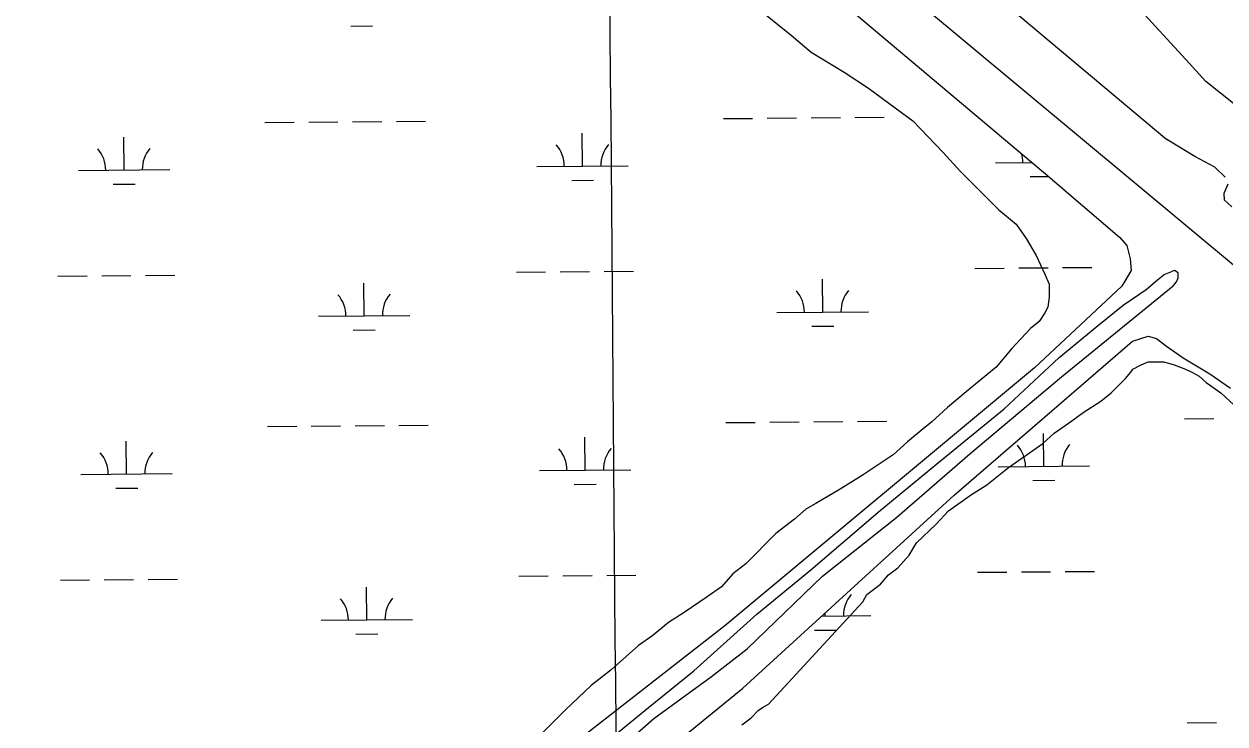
# Model space of a CAD drawing. Extents: x 3568792 to 3606828, y 529143 to 554785.
# Drawn here: x 3580902 to 3582217, y 544942 to 545708 of the extents above; entities that cross this region are included whole.
import ezdxf

# ---------------------------------------------------------------- set-up
doc = ezdxf.new("R2010")
doc.units = 0
for name, color, linetype in [('V-GRID-MAJR', 7, 'Continuous'), ('V-ROAD-CNTR', 7, 'Continuous'), ('V-SITE-VEGE', 7, 'Continuous'), ('V-TOPO-SHOR', 7, 'Continuous'), ('V-WETL-SWMP', 7, 'Continuous')]:
    doc.layers.add(name, color=color, linetype=linetype)

msp = doc.modelspace()

# ---------------------------------------------------------------- linework, layer by layer
at = {"layer": 'V-GRID-MAJR'}
msp.add_spline([(3581635.663, 534620.355), (3581585.44, 540678.077), (3581535.1920000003, 546738.885), (3581484.943, 552799.707), (3581484.918, 552802.775)], degree=3, dxfattribs=at)
at = {"layer": 'V-ROAD-CNTR'}
msp.add_lwpolyline([(3583655.642650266, 544247.7314782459), (3583155.563650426, 544666.8556399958), (3582643.8446738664, 545095.429782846), (3582232.6794961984, 545438.3180970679), (3581647.270667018, 545925.8111220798), (3581148.269665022, 546341.2102912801), (3580545.72187012, 546846.8912799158)], dxfattribs=at)
at = {"layer": 'V-SITE-VEGE'}
for points in [[(3581702.627, 545726.852), (3581741.842, 545695.532), (3581763.8000000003, 545676.735), (3581799.872, 545654.818), (3581826.535, 545637.5920000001), (3581862.608, 545610.97), (3581875.156, 545601.576), (3581908.102, 545567.112), (3581926.9280000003, 545546.7490000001), (3581953.599, 545520.1190000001), (3581969.286, 545504.454), (3581988.11, 545488.791), (3581999.093, 545473.125), (3582010.0810000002, 545454.323), (3582019.501, 545433.949), (3582024.214, 545422.98), (3582024.224, 545408.871), (3582022.663, 545397.8960000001), (3582019.534, 545391.625), (3582013.271, 545382.215), (3582003.8710000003, 545374.3690000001), (3581983.5100000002, 545352.408), (3581966.2800000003, 545332.0160000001), (3581933.381, 545305.343), (3581913.0160000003, 545288.082), (3581895.784, 545272.395), (3581886.383, 545264.549), (3581869.149, 545250.428), (3581853.484, 545236.309), (3581820.5810000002, 545214.336), (3581795.512, 545198.642), (3581768.873, 545182.946), (3581757.904, 545176.667), (3581745.372, 545165.688), (3581725.005, 545149.9940000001), (3581692.11, 545117.05), (3581678.012, 545106.064), (3581665.48, 545091.948), (3581649.813, 545080.962), (3581624.745, 545063.701), (3581607.509, 545052.714), (3581590.275, 545038.593), (3581574.608, 545027.608), (3581544.845, 545000.936), (3581522.911, 544983.676), (3581494.714, 544957.007), (3581458.685, 544920.9230000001)], [(3581820.21, 545075.353), (3581824.741, 545083.276), (3581839.46, 545094.598), (3581848.52, 545104.786), (3581858.711, 545112.71), (3581871.167, 545126.297), (3581879.095, 545139.881), (3581900.609, 545160.257), (3581914.197, 545174.975), (3581937.977, 545191.955), (3581956.095, 545203.277), (3581979.873, 545222.522), (3582017.238, 545248.556), (3582029.694, 545259.879), (3582048.943, 545273.464), (3582061.399, 545282.518), (3582080.649, 545294.9720000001), (3582091.974, 545304.028), (3582107.825, 545319.878), (3582113.488, 545326.671), (3582115.751, 545330.066), (3582124.812, 545334.595), (3582132.737, 545337.988), (3582149.721, 545337.986), (3582161.043, 545334.588), (3582173.497, 545330.058), (3582180.29, 545326.661), (3582188.214, 545322.13), (3582196.139, 545315.337), (3582211.989, 545304.014), (3582226.7060000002, 545290.4230000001)], [(3581687.723, 544940.633), (3581697.914, 544948.557), (3581705.842, 544956.483), (3581710.37, 544959.878), (3581717.163, 544963.274), (3581820.21, 545075.353)]]:
    msp.add_lwpolyline(points, dxfattribs=at)
at = {"layer": 'V-TOPO-SHOR'}
msp.add_line((3580151.265, 547259.504), (3582153.0700000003, 545581.399), dxfattribs=at)
for points in [[(3582120.296, 545727.178), (3582173.884, 545668.836)], [(3582229.452, 545617.8470000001), (3582195.562, 545644.9180000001), (3582173.884, 545668.836)], [(3582216.677, 545540.074), (3582205.572, 545551.06), (3582183.679, 545562.719), (3582153.0700000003, 545581.399)], [(3582223.982, 545507.552), (3582216.255, 545515.046), (3582215.8880000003, 545522.415), (3582219.988, 545532.655)], [(3581523.676, 544909.192), (3581585.757, 544959.757), (3581635.421, 544999.751), (3581704.4, 545061.809), (3581763.262, 545110.537), (3581839.136, 545175.354), (3581901.217, 545226.38), (3581974.794, 545286.6), (3582035.035, 545342.682), (3582078.721, 545378.5380000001), (3582105.392, 545400.143), (3582130.224, 545417.151), (3582142.639, 545427.723), (3582149.998, 545433.699), (3582159.193, 545437.378)], [(3582160.021, 545421.008), (3582163.699, 545425.606), (3582165.538, 545429.743), (3582165.54, 545435.26), (3582161.401, 545438.0210000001), (3582159.193, 545437.378)], [(3581524.961, 544889.1460000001), (3581591.639, 544947.527), (3581654.64, 544993.4940000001), (3581693.7260000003, 545023.833), (3581776.041, 545103.361), (3581857.437, 545168.178), (3581937.45, 545237.132), (3582037.7, 545321.715), (3582160.021, 545421.008)]]:
    msp.add_lwpolyline(points, dxfattribs=at)
at = {"layer": 'V-WETL-SWMP'}
for p, q in [((3581259.754571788, 545705.3497725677), (3581283.7537177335, 545705.5522339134)), ((3581165.7966895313, 545599.9135294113), (3581197.795550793, 545600.1834778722)), ((3581213.7949814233, 545600.3184521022), (3581245.793842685, 545600.5884005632)), ((3581261.7932733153, 545600.7233747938), (3581293.792134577, 545600.9933232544)), ((3581309.7915652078, 545601.1282974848), (3581341.790426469, 545601.3982459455)), ((3581667.6868288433, 545604.1475697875), (3581699.6856901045, 545604.4175182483)), ((3581715.6851207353, 545604.5524924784), (3581747.6839819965, 545604.8224409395)), ((3581763.6834126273, 545604.9574151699), (3581795.6822738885, 545605.2273636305)), ((3581811.6817045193, 545605.3623378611), (3581843.6805657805, 545605.6322863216)), ((3581011.638250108, 545547.8692755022), (3581011.3345542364, 545583.8679508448)), ((3581513.5283894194, 545552.1033158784), (3581513.2246935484, 545588.101991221)), ((3581965.42030801, 545555.9155617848), (3582005.3025536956, 545556.2520159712)), ((3580961.6400293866, 545547.4474810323), (3581061.636470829, 545548.2910699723)), ((3581463.530168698, 545551.6815214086), (3581563.5266101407, 545552.5251103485)), ((3580999.768852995, 545532.3376126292), (3581023.7679989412, 545532.5400739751)), ((3581501.658992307, 545536.5716530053), (3581525.658138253, 545536.7741143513)), ((3582003.5491316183, 545540.8056933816), (3582023.4054574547, 545540.9732051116)), ((3581441.0967856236, 545436.0563015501), (3581473.0956468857, 545436.326250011)), ((3581489.0950775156, 545436.4612242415), (3581521.093938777, 545436.731172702)), ((3581537.0933694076, 545436.8661469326), (3581569.092230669, 545437.1360953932)), ((3581942.9869249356, 545440.2903419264), (3581974.9857861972, 545440.5602903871)), ((3581990.9852168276, 545440.6952646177), (3582022.984078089, 545440.9652130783)), ((3582038.9835087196, 545441.1001873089), (3582070.982369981, 545441.3701357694)), ((3580939.206646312, 545431.822261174), (3580971.2055075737, 545432.0922096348)), ((3580987.204938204, 545432.2271838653), (3581019.203799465, 545432.4971323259)), ((3581035.203230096, 545432.6321065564), (3581067.202091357, 545432.902055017)), ((3581274.430414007, 545388.2186765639), (3581274.126718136, 545424.2173519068)), ((3581776.320553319, 545392.4527169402), (3581776.0168574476, 545428.451392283)), ((3581224.432193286, 545387.7968820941), (3581324.428634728, 545388.6404710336)), ((3581726.322332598, 545392.0309224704), (3581826.31877404, 545392.8745114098)), ((3581262.5610168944, 545372.687013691), (3581286.5601628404, 545372.8894750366)), ((3581764.4511562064, 545376.9210540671), (3581788.4503021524, 545377.1235154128)), ((3581168.6031346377, 545267.2507705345), (3581200.6019958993, 545267.5207189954)), ((3581216.6014265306, 545267.6556932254), (3581248.600287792, 545267.9256416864)), ((3581264.5997184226, 545268.060615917), (3581296.598579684, 545268.3305643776)), ((3581312.5980103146, 545268.4655386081), (3581344.596871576, 545268.7354870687)), ((3581670.4932739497, 545271.4848109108), (3581702.492135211, 545271.7547593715)), ((3581718.491565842, 545271.8897336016), (3581750.490427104, 545272.1596820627)), ((3581766.489857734, 545272.2946562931), (3581798.488718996, 545272.5646047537)), ((3581814.488149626, 545272.6995789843), (3581846.487010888, 545272.9695274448)), ((3582172.437057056, 545275.729554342), (3582204.435880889, 545275.9995024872)), ((3581516.3348345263, 545219.4405570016), (3581516.0311386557, 545255.4392323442)), ((3582018.2789543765, 545223.6853524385), (3582017.9751478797, 545259.683991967)), ((3581014.4446952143, 545215.2065166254), (3581014.140999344, 545251.205191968)), ((3580964.4464744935, 545214.7847221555), (3581064.4429159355, 545215.6283110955)), ((3581466.3366138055, 545219.0187625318), (3581566.3330552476, 545219.8623514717)), ((3581968.280792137, 545223.2635584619), (3582068.2771166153, 545224.107146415)), ((3581002.5752981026, 545199.6748537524), (3581026.574444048, 545199.8773150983)), ((3581504.465437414, 545203.9088941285), (3581528.4645833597, 545204.1113554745)), ((3582006.409618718, 545208.153705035), (3582030.408736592, 545208.3561661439)), ((3581945.8477911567, 545107.6384536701), (3581977.8466149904, 545107.9084018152)), ((3581993.8460269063, 545108.0433758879), (3582025.8448507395, 545108.3133240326)), ((3582041.8442626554, 545108.4482981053), (3582073.843086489, 545108.7182462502)), ((3580942.013091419, 545099.1595022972), (3580974.0119526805, 545099.429450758)), ((3580990.011383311, 545099.5644249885), (3581022.010244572, 545099.8343734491)), ((3581038.009675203, 545099.9693476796), (3581070.008536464, 545100.2392961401)), ((3581443.9032307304, 545103.3935426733), (3581475.9020919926, 545103.6634911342)), ((3581491.9015226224, 545103.7984653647), (3581523.900383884, 545104.0684138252)), ((3581539.899814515, 545104.2033880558), (3581571.898675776, 545104.4733365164)), ((3581277.236859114, 545055.5559176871), (3581276.933163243, 545091.55459303)), ((3581227.238638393, 545055.1341232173), (3581327.235079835, 545055.9777121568)), ((3581775.284023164, 545059.7679944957), (3581829.17991986, 545060.2226704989)), ((3581779.1817576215, 545059.8008765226), (3581779.1522278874, 545063.2999138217)), ((3581767.3124219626, 545044.2692291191), (3581791.311539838, 545044.471690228)), ((3581265.3674620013, 545040.0242548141), (3581289.3666079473, 545040.2267161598)), ((3582175.244524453, 544943.0671264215), (3582207.2433482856, 544943.3370745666))]:
    msp.add_line(p, q, dxfattribs=at)
for points in [[(3581813.302, 545717.86), (3582020.0840000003, 545543.811), (3582101.156, 545474.555), (3582109.3540000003, 545465.443), (3582112.9960000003, 545450.866), (3582113.9050000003, 545438.111), (3582103.88, 545420.802), (3582008.203, 545331.535), (3581669.237, 545049.164), (3581420.483, 544855.151)], [(3581637.677, 544003.301), (3581383.5270000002, 544214.713), (3581197.697, 544370.5380000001), (3581104.781, 544445.261), (3581092.029, 544459.841), (3581091.119, 544468.952), (3581092.031, 544473.507), (3581095.676, 544477.15), (3581239.647, 544608.319), (3581441.934, 544779.564), (3581688.8680000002, 544980.866), (3581920.316, 545192.193), (3582115.313, 545360.706), (3582132.6240000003, 545366.169), (3582141.735, 545363.435), (3582152.666, 545355.233), (3582170.8850000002, 545342.475)], [(3582170.8850000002, 545342.475), (3582200.2060000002, 545324.7), (3582222.6520000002, 545309.0160000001)]]:
    msp.add_lwpolyline(points, dxfattribs=at)
for centre, radius, start, end in [((3580956.393274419, 545547.8780379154), 35.24628790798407, 359.71152746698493, 41.255185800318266), ((3581066.87521492, 545548.8100845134), 35.246287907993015, 139.71152259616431, 181.25518092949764), ((3581458.2834137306, 545552.1120782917), 35.24628790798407, 359.71152746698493, 41.255185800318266), ((3581568.765354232, 545553.0441248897), 35.246287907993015, 139.71152259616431, 181.25518092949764), ((3581960.1735530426, 545556.3461186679), 35.24628790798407, 359.71152746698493, 15.245444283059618), ((3581219.185438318, 545388.2274389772), 35.24628790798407, 359.71152746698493, 41.255185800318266), ((3581329.667378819, 545389.1594855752), 35.246287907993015, 139.71152259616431, 181.25518092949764), ((3581721.07557763, 545392.4614793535), 35.24628790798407, 359.71152746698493, 41.255185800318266), ((3581831.5575181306, 545393.3935259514), 35.246287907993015, 139.71152259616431, 181.25518092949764), ((3581069.6816600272, 545216.1473256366), 35.246287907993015, 139.71152259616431, 181.25518092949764), ((3581461.0898588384, 545219.4493194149), 35.24628790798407, 359.71152746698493, 41.255185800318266), ((3581571.571799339, 545220.3813660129), 35.246287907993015, 139.71152259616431, 181.25518092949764), ((3581963.0340418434, 545223.6941149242), 35.24628790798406, 359.71152734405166, 41.25518567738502), ((3582073.5158531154, 545224.6261604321), 35.24628790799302, 139.7115227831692, 181.2551811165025), ((3580959.1997195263, 545215.2152790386), 35.24628790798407, 359.71152746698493, 41.255185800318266), ((3581834.4186563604, 545060.7416845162), 35.24628790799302, 139.7115227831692, 181.2551811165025), ((3581221.991883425, 545055.5646801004), 35.24628790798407, 359.71152746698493, 41.255185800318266), ((3581332.473823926, 545056.4967266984), 35.246287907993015, 139.71152259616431, 181.25518092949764)]:
    msp.add_arc(centre, radius, start, end, dxfattribs=at)

doc.saveas('drawing.dxf')
